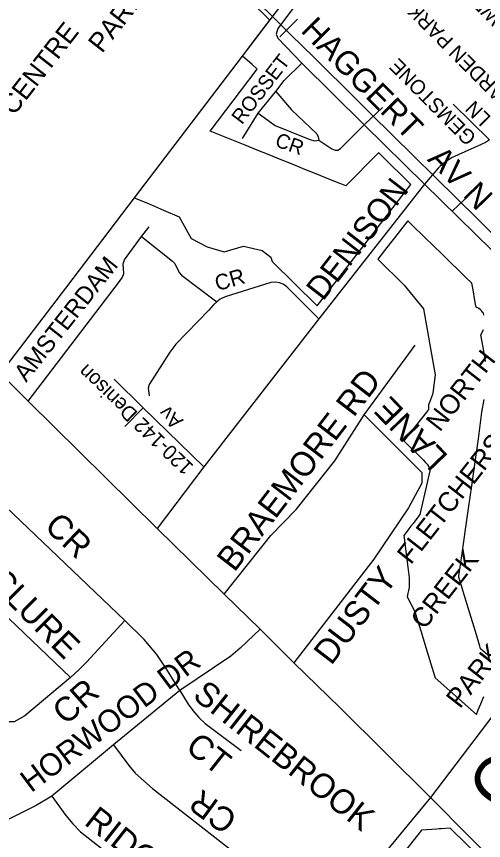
# Model space of a CAD drawing. Extents: x 586326 to 623965, y 4819854 to 4857850.
# Drawn here: x 598672 to 599151, y 4836589 to 4837436 of the extents above; entities that cross this region are included whole.
import ezdxf

# ---------------------------------------------------------------- set-up
doc = ezdxf.new("R2010")
doc.units = 0
for name, color, linetype in [('Lots_Concessions', 7, 'Continuous'), ('Major Rds and Hwys', 7, 'Continuous'), ('Major Rds Lbls', 7, 'Continuous'), ('Minor Rd Lbls', 7, 'Continuous'), ('Minor Rds', 7, 'Continuous'), ('Park Lbls', 7, 'Continuous'), ('Park Outlines', 7, 'Continuous'), ('Private Rd Lbls', 7, 'Continuous'), ('Private Rds', 7, 'Continuous'), ('Proposed Minor Rds', 7, 'Continuous'), ('Railways_lbls', 7, 'Continuous'), ('Rec Lbls', 7, 'Continuous')]:
    doc.layers.add(name, color=color, linetype=linetype)

msp = doc.modelspace()

# ---------------------------------------------------------------- linework, layer by layer
at = {"layer": 'Lots_Concessions'}
for p, q in [((598903.72, 4837394.92), (598979.36, 4837494.14)), ((598793, 4837249.54), (598903.72, 4837394.92)), ((598722.33, 4837156.76), (598793, 4837249.54)), ((598655.95, 4837069.6), (598722.33, 4837156.76))]:
    msp.add_line(p, q, dxfattribs=at)
at = {"layer": 'Major Rds and Hwys'}
for points in [[(598683.75, 4837040.75), (598563.06, 4837160.81)], [(598816.13, 4836909.78), (598683.75, 4837040.75)], [(598885.03, 4836842.26), (598816.13, 4836909.78)], [(598921.83, 4836806.4), (598885.03, 4836842.26)], [(599239.79, 4836821.74), (599096.62, 4836633.47)], [(598956.51, 4836771.73), (598921.83, 4836806.4)], [(599096.62, 4836633.47), (599003.58, 4836726.13), (598956.51, 4836771.73)], [(599096.62, 4836633.47), (599054.61, 4836582.7), (598864.9, 4836337.17), (598808.94, 4836264.75), (598793.16, 4836244.32)], [(599096.62, 4836633.47), (599254.54, 4836474.36)]]:
    msp.add_lwpolyline(points, dxfattribs=at)
at = {"layer": 'Minor Rds'}
for points in [[(598967.04, 4837459.6), (598940.14, 4837423.47), (598938.31, 4837417.47), (598939.87, 4837413.29), (598964.66, 4837387.73)], [(599028.57, 4837324.34), (598964.66, 4837387.73)], [(599090.45, 4837263.44), (599028.57, 4837324.34)], [(599157.19, 4837309), (599153.13, 4837306.28), (599148.88, 4837304.09), (599125.06, 4837293.5), (599118.29, 4837290.5), (599114.7, 4837288.27)], [(599090.45, 4837263.44), (598982.26, 4837125.17)], [(599229.43, 4837127.13), (599090.45, 4837263.44)], [(598982.26, 4837125.17), (598864.08, 4836973.33)], [(599028.79, 4837026.55), (599080.88, 4837098.08)], [(598885.03, 4836842.26), (598932.8, 4836902.48), (598958.85, 4836929.32), (598998.61, 4836979.4), (599028.79, 4837026.55)], [(599028.79, 4837026.55), (599087.83, 4836967.51), (599087.93, 4836956.4), (599074.05, 4836931.19), (599038.64, 4836878.22), (598956.51, 4836771.73)], [(598864.08, 4836973.33), (598816.13, 4836909.78)], [(598783.12, 4836815.37), (598652.85, 4836939.32), (598644.79, 4836946.19), (598640.76, 4836947.01), (598636.36, 4836946.36), (598632.51, 4836943.92), (598628.93, 4836941.08), (598584.49, 4836892.92)], [(598727.36, 4836756.78), (598584.49, 4836892.92)], [(598727.36, 4836756.78), (598680.43, 4836717.52), (598669.3, 4836711.39), (598662.89, 4836711.32), (598656.42, 4836714.39), (598648.22, 4836720.96), (598528.56, 4836834.28)], [(598783.12, 4836815.37), (598743.55, 4836772.54), (598735.89, 4836764.71), (598727.36, 4836756.78)], [(598839.4, 4836743.56), (598826.08, 4836764.87), (598815.86, 4836780.41), (598802.83, 4836795.87), (598783.12, 4836815.37)], [(598921.83, 4836806.4), (598901.35, 4836786.99), (598891.64, 4836778.57), (598839.4, 4836743.56)], [(598839.4, 4836743.56), (598771.33, 4836687.51)], [(598839.4, 4836743.56), (598847.9, 4836729.54), (598852.64, 4836722.91), (598858.93, 4836715.82), (598865.29, 4836709.72), (598902.49, 4836681.85)], [(598771.33, 4836687.51), (598708.16, 4836634.88)], [(598771.33, 4836687.51), (598787.06, 4836666.36), (598793.5, 4836658.73), (598811.47, 4836642.82), (598925.36, 4836553.88), (598929.34, 4836550.06), (598930.82, 4836545.33), (598929.76, 4836540.09), (598926.48, 4836534.98), (598884.92, 4836482.69)], [(598708.16, 4836634.88), (598692.11, 4836625.34), (598633.18, 4836596.08)], [(598708.16, 4836634.88), (598722.3, 4836615.04), (598729.54, 4836606.52), (598737.56, 4836598.21), (598884.92, 4836482.69)]]:
    msp.add_lwpolyline(points, dxfattribs=at)
at = {"layer": 'Park Outlines'}
for points in [[(598665.91, 4837082.68), (598722.33, 4837156.76), (598729.79, 4837166.55), (598793, 4837249.54), (598796.1, 4837248.21), (598805.48, 4837244.18), (598813.48, 4837240.74), (598822.81, 4837236.72), (598838.85, 4837229.83), (598850.93, 4837207.69), (598867.61, 4837199.24), (598885, 4837193.84), (598904.87, 4837199.91), (598923.84, 4837195.35), (598932.86, 4837188.34), (598934.22, 4837183.94), (598980.39, 4837138.54), (599031.75, 4837204.97), (599041.51, 4837217.59), (599044.02, 4837220.84), (599045.62, 4837222.91), (599048.89, 4837227.14), (599076.67, 4837263.07), (599065.83, 4837273.77), (599057.16, 4837282.34), (599048.48, 4837290.9), (599043.5, 4837295.82), (599043.28, 4837295.61), (599009.76, 4837261.65), (599004.56, 4837263.76), (598992.32, 4837268.71), (598980.08, 4837273.67), (598967.85, 4837278.62), (598955.61, 4837283.57), (598943.37, 4837288.53), (598931.14, 4837293.48), (598918.9, 4837298.43), (598906.66, 4837303.39), (598899.78, 4837306.17), (598870.74, 4837317.92), (598870.45, 4837318.04), (598918.82, 4837381.55), (598913.56, 4837386.21), (598903.72, 4837394.92), (598920.64, 4837417.13), (598931.83, 4837431.83), (598828.67, 4837533.42)], [(599151.61, 4837129.06), (599150.96, 4837131.02), (599150.27, 4837132.11), (599149.51, 4837133.01), (599148.13, 4837134.47), (599146.11, 4837136), (599143.45, 4837137.25), (599142.92, 4837140.23), (599142.29, 4837143.87), (599140.36, 4837154.85), (599139.17, 4837161.62), (599137.72, 4837163.04), (599134.45, 4837166.23), (599125.73, 4837174.75), (599117.02, 4837183.27), (599108.3, 4837191.79), (599099.59, 4837200.31), (599090.87, 4837208.83), (599086.51, 4837213.09), (599082.15, 4837217.35), (599073.38, 4837225.93), (599066.88, 4837217.53), (599063.53, 4837213.19), (599059.77, 4837208.33), (599055.77, 4837203.16), (599049.63, 4837195.22), (599042.81, 4837186.39), (599069.78, 4837159.59), (599089.59, 4837135.5), (599095.75, 4837100.57), (599096.12, 4837098.45), (599101.58, 4837067.51), (599098.96, 4837049.24), (599098.71, 4837047.5), (599095.67, 4837039.32), (599094.68, 4837036.67), (599094.51, 4837031.89), (599092.62, 4837029.48), (599069.5, 4836999.92), (599089.04, 4836980.24), (599091.22, 4836978.03), (599093.23, 4836975.74), (599094.94, 4836973.23), (599096.33, 4836970.52), (599085.88, 4836924.13), (599079.95, 4836916.46), (599078.83, 4836915.01), (599076.34, 4836911.78), (599073.84, 4836908.56), (599069.35, 4836902.75), (599073.35, 4836870.29), (599074.71, 4836859.2), (599074.93, 4836855.44), (599074.85, 4836851.79), (599074.68, 4836849.23), (599074.06, 4836846.15), (599073.51, 4836843.44), (599072.88, 4836839.71), (599080.91, 4836823.77), (599081.12, 4836823.1), (599087.08, 4836803.61), (599093.05, 4836784.13), (599101.17, 4836757.59), (599101.51, 4836756.48), (599143.82, 4836718.82), (599145.76, 4836723.47), (599148.34, 4836729.69), (599151.46, 4836737.17)], [(599153.27, 4837081.26), (599150.68, 4837096.04), (599148.43, 4837108.84), (599149.83, 4837111.22), (599151.2, 4837114.21)], [(599157.28, 4836778.24), (599148.12, 4836786.39), (599147.31, 4836789.03), (599142.76, 4836803.9), (599138.32, 4836818.4), (599133.88, 4836832.9), (599125.68, 4836859.7), (599125.84, 4836860.78), (599129.16, 4836884.05), (599132.7, 4836908.79), (599135.79, 4836930.4), (599139.11, 4836953.65), (599143.32, 4836983.08), (599146.01, 4837001.9), (599149.57, 4837029.32), (599151.72, 4837042.16)], [(599242.33, 4836478.93), (599116.82, 4836602.03), (599107.83, 4836601.47), (599105.79, 4836601.34), (599103.1, 4836601.17), (599087.53, 4836600.19), (598828.69, 4836271.49), (598865.16, 4836237.29), (599055.61, 4836036.29), (599071.54, 4836027.87), (599087.08, 4836019.19), (599066.81, 4835996.08), (599035.76, 4835960.16), (598980.24, 4835896.04), (598934.99, 4835843.88), (599121.3, 4835652.64)]]:
    msp.add_lwpolyline(points, dxfattribs=at)
at = {"layer": 'Private Rds'}
for points in [[(598938.05, 4837358.77), (598946.4, 4837369.99), (598964.66, 4837387.73)], [(598919.79, 4837336.34), (598938.05, 4837358.77)], [(598938.05, 4837358.77), (598954.12, 4837339.89), (598980.14, 4837315.14), (598981.44, 4837312.11), (598982.01, 4837308.58)], [(599157.19, 4837309), (599120.06, 4837345.51)], [(598903.88, 4837310.25), (598919.79, 4837336.34)], [(598919.79, 4837336.34), (598937.35, 4837323.82), (598972.99, 4837309.21), (598977.95, 4837308.09), (598982.01, 4837308.58)], [(598982.01, 4837308.58), (598995.47, 4837299.73), (598998.75, 4837298.47), (599001.48, 4837298.47), (599004.25, 4837300), (599028.57, 4837324.34)], [(598800.08, 4837209.75), (598807.93, 4837219.62)], [(598683.75, 4837040.75), (598777.66, 4837163.38), (598780.46, 4837167.96), (598782.02, 4837171.78), (598781.42, 4837181.69), (598782.52, 4837185.71), (598800.08, 4837209.75)], [(598800.08, 4837209.75), (598831.84, 4837184.5), (598834.33, 4837182.12), (598838.7, 4837172.63), (598841.2, 4837170.04), (598877.36, 4837142.58)], [(598982.26, 4837125.17), (598949.19, 4837158.06), (598945.52, 4837160.61), (598941.61, 4837162.25), (598937.99, 4837162.65), (598932.86, 4837162.43), (598885.98, 4837147.61), (598880.86, 4837145.33), (598877.36, 4837142.58)], [(598877.36, 4837142.58), (598874.04, 4837139.45), (598869.24, 4837134.22), (598835.23, 4837099.04), (598829.01, 4837090.93), (598807.86, 4837057.77), (598806.92, 4837053.94), (598807.93, 4837045.99)], [(598801.68, 4837033.89), (598771.96, 4837063.05)], [(598801.68, 4837033.89), (598783.11, 4837014.5)], [(598864.08, 4836973.33), (598801.68, 4837033.89)]]:
    msp.add_lwpolyline(points, dxfattribs=at)
at = {"layer": 'Proposed Minor Rds'}
msp.add_lwpolyline([(599114.7, 4837288.27), (599114.01, 4837287.85), (599109.04, 4837283.97), (599106.76, 4837281.87), (599104.47, 4837279.78), (599090.45, 4837263.44)], dxfattribs=at)
at = {"layer": 'Railways_lbls'}
for p, q in [((598942.12, 4837414.79), (598960.12, 4837432.79)), ((599029.42, 4837325.12), (599047.42, 4837342.12)), ((599119.48, 4837236.1), (599137.48, 4837253.1))]:
    msp.add_line(p, q, dxfattribs=at)
msp.add_lwpolyline([(598850.32, 4837519.47), (598953.41, 4837416.93), (598976.87, 4837393.8), (599021.48, 4837349.83), (599035.64, 4837335.6), (599145.17, 4837227.44), (599239.72, 4837133.13), (599252.22, 4837121.9), (599276.11, 4837103.17), (599279.61, 4837100.43), (599307.45, 4837079.71), (599361.05, 4837037.83)], dxfattribs=at)

# ---------------------------------------------------------------- texts
at = {"layer": 'Major Rds Lbls'}
msp.add_text('QUEEN ST W', height=49.998, rotation=52.27502, dxfattribs=at).set_placement((599171.48, 4836615.1))
at = {"layer": 'Minor Rd Lbls'}
for s, height, rotation, p in [('HAGGERT   AV N', 24.0119, 314.57561, (598962.54, 4837420.44)), ('DENISON ', 23.886, 52.19925, (598986.24, 4837142.53)), ('AMSTERDAM', 18, 51.71803, (598681.8, 4837059.27)), ('CR', 16.002, 16.10432, (598878.01, 4837153.5)), ('BRAEMORE RD', 25.002, 52.4272, (598895.42, 4836864.17)), ('LANE', 25.002, 133.91563, (599115.92, 4836984.17)), ('CR', 25.002, 316.49065, (598699.26, 4836910.49)), ('MCCLURE', 25.002, 315.00002, (598604.48, 4836891.1)), ('DUSTY ', 25.002, 52.4632, (598994.81, 4836768.46)), ('HORWOOD DR', 22.95, 36.81627, (598686.78, 4836637.96)), ('CR', 25.002, 41.51492, (598722.54, 4836707.04)), ('SHIREBROOK', 25.002, 321.66668, (598851.48, 4836736.1)), ('CT', 25.002, 321.66668, (598843.93, 4836682.71)), ('CR', 25.002, 143.72118, (598900.21, 4836614.61)), ('RIDGETOP', 25.002, 321.81645, (598740.17, 4836606.47))]:
    msp.add_text(s, height=height, rotation=rotation, dxfattribs=at).set_placement(p)
at = {"layer": 'Park Lbls'}
for s, p in [('PARK', (598759.54, 4837397.07)), ('NORTH', (599106.24, 4837008.14)), ('FLETCHERS', (599076.58, 4836871.85)), ('CREEK', (599090.5, 4836805.06)), ('PARK', (599126.94, 4836723.96))]:
    msp.add_text(s, height=19.992, rotation=52.00002, dxfattribs=at).set_placement(p)
at = {"layer": 'Private Rd Lbls'}
for s, rotation, p in [('SAND WEDGE', 134.77283, (599214.46, 4837392.12)), ('GARDEN PARK', 134.77283, (599185.44, 4837346.77)), ('ROSSET', 52.46059, (598903.16, 4837323.87)), ('GEMSTONE', 134.77283, (599144.76, 4837312.3)), ('LN', 134.77283, (599159.74, 4837332.1)), ('CR', 340.3462, (598936.14, 4837302.69)), ('120-142 Denison ', 136.31909, (598854.44, 4836974.2)), ('Av', 136.31909, (598843.75, 4837021.09))]:
    msp.add_text(s, height=15, rotation=rotation, dxfattribs=at).set_placement(p)
at = {"layer": 'Railways_lbls'}
msp.add_text('CN HALTON SUBDIVISION', height=29.1352, rotation=17.72739, dxfattribs=at).set_placement((598353.97, 4837404.51))
at = {"layer": 'Rec Lbls'}
msp.add_text('RECREATION CENTRE', height=20, rotation=52.00002, dxfattribs=at).set_placement((598556.56, 4837188.96))

doc.saveas('drawing.dxf')
